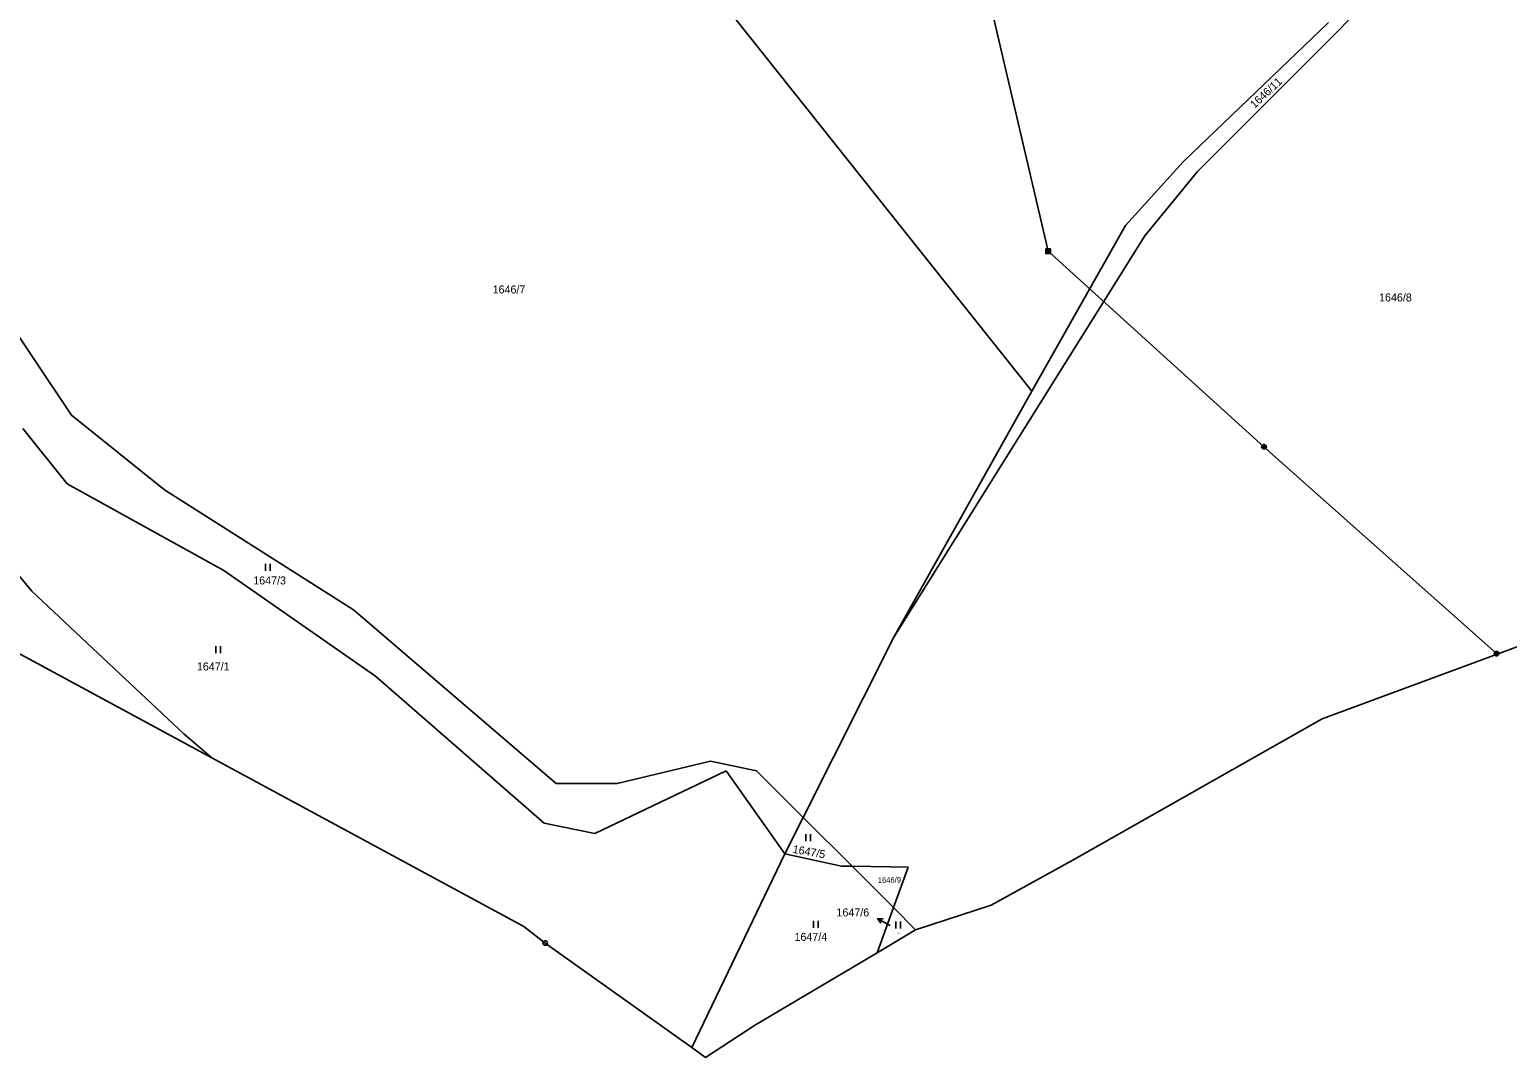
# Model space of a CAD drawing. Extents: x -609861 to -605046, y -1120287 to -1116307.
# Drawn here: x -607817.8 to -607503.9, y -1120048.8 to -1119830.5 of the extents above; entities that cross this region are included whole.
import ezdxf

# ---------------------------------------------------------------- set-up
doc = ezdxf.new("R2010")
doc.units = 0
for name, color, linetype in [('Vrstva 1', 7, 'Continuous'), ('Vrstva 2', 7, 'Continuous'), ('Vrstva 3', 7, 'Continuous'), ('Vrstva 6', 7, 'Continuous'), ('Vrstva 7', 7, 'Continuous'), ('Vrstva 8', 7, 'Continuous')]:
    doc.layers.add(name, color=color, linetype=linetype)

msp = doc.modelspace()

# ---------------------------------------------------------------- linework, layer by layer
at = {"layer": 'Vrstva 1'}
for p, q in [((-607503.03, -1119792.65), (-607539.95, -1119830.8)), ((-607671.09, -1119824.17), (-607604.93, -1119907.29)), ((-607572.84, -1119858.59), (-607541.93, -1119828.99)), ((-607539.95, -1119830.8), (-607569.78, -1119860.6)), ((-607585.08, -1119872.1), (-607572.84, -1119858.59)), ((-607569.78, -1119860.6), (-607580.94, -1119874.31)), ((-607580.94, -1119874.31), (-607634.23, -1119959.52)), ((-607604.93, -1119907.29), (-607585.08, -1119872.1)), ((-607808.89, -1119912.39), (-607831.93, -1119878.06)), ((-607634.23, -1119959.52), (-607604.93, -1119907.29)), ((-607789.19, -1119928.26), (-607808.89, -1119912.39)), ((-607819.25, -1119915.21), (-607809.81, -1119926.94)), ((-607809.81, -1119926.94), (-607776.54, -1119945.41)), ((-607749.05, -1119953.77), (-607789.19, -1119928.26)), ((-607827.78, -1119937.18), (-607817.31, -1119949.79)), ((-607437.83, -1119938), (-607506.11, -1119963.17)), ((-607776.54, -1119945.41), (-607744.34, -1119967.86)), ((-607817.31, -1119949.79), (-607804.48, -1119961.85)), ((-607705.95, -1119990.65), (-607749.05, -1119953.77)), ((-607779.12, -1119985.19), (-607827.92, -1119958.8)), ((-607653.5, -1119997.83), (-607634.23, -1119959.52)), ((-607804.48, -1119961.85), (-607785.06, -1119980.07)), ((-607506.11, -1119963.17), (-607543.28, -1119976.87)), ((-607744.34, -1119967.86), (-607708.5, -1119999.05)), ((-607543.28, -1119976.87), (-607596.41, -1120007)), ((-607785.06, -1119980.07), (-607779.12, -1119985.19)), ((-607712.85, -1120021.03), (-607779.12, -1119985.19)), ((-607673.21, -1119985.91), (-607692.99, -1119990.66)), ((-607663.4, -1119987.91), (-607673.21, -1119985.91)), ((-607692.99, -1119990.66), (-607705.95, -1119990.65)), ((-607697.76, -1120001.24), (-607669.86, -1119987.93)), ((-607669.86, -1119987.93), (-607657.41, -1120005.61)), ((-607653.5, -1119997.83), (-607663.4, -1119987.91)), ((-607708.5, -1119999.05), (-607697.76, -1120001.24)), ((-607657.41, -1120005.61), (-607653.5, -1119997.83)), ((-607643.12, -1120008.22), (-607653.5, -1119997.83)), ((-607677.19, -1120046.73), (-607657.41, -1120005.61)), ((-607657.41, -1120005.61), (-607645.39, -1120008.19)), ((-607645.39, -1120008.19), (-607643.12, -1120008.22)), ((-607643.12, -1120008.22), (-607631.22, -1120008.39)), ((-607634.35, -1120017.01), (-607643.12, -1120008.22)), ((-607631.22, -1120008.39), (-607634.35, -1120017.01)), ((-607596.41, -1120007), (-607613.6, -1120016.48)), ((-607634.35, -1120017.01), (-607637.83, -1120026.58)), ((-607629.65, -1120021.72), (-607634.35, -1120017.01)), ((-607613.6, -1120016.48), (-607629.65, -1120021.72)), ((-607708.29, -1120024.54), (-607712.85, -1120021.03)), ((-607629.65, -1120021.72), (-607637.83, -1120026.58)), ((-607677.19, -1120046.73), (-607708.29, -1120024.54)), ((-607637.83, -1120026.58), (-607663.63, -1120041.91)), ((-607663.63, -1120041.91), (-607674.24, -1120048.83)), ((-607674.24, -1120048.83), (-607677.19, -1120046.73))]:
    msp.add_line(p, q, dxfattribs=at)
at = {"layer": 'Vrstva 3'}
for p, q in [((-607767.69, -1119943.95), (-607767.69, -1119945.45)), ((-607766.69, -1119945.45), (-607766.69, -1119943.95)), ((-607778.27, -1119961.43), (-607778.27, -1119962.93)), ((-607777.27, -1119962.93), (-607777.27, -1119961.43)), ((-607652.98, -1120001.4), (-607652.98, -1120002.9)), ((-607651.98, -1120002.9), (-607651.98, -1120001.4)), ((-607651.3, -1120019.79), (-607651.3, -1120021.29)), ((-607650.3, -1120021.29), (-607650.3, -1120019.79)), ((-607633.86, -1120019.94), (-607633.86, -1120021.44)), ((-607632.86, -1120021.44), (-607632.86, -1120019.94))]:
    msp.add_line(p, q, dxfattribs=at)
at = {"layer": 'Vrstva 6'}
for p, q in [((-607613.24, -1119827.27), (-607601.48, -1119877.56)), ((-607601.48, -1119877.56), (-607555.64, -1119919.1)), ((-607555.64, -1119919.1), (-607506.24, -1119963.05)), ((-607506.24, -1119963.05), (-607506.11, -1119963.17))]:
    msp.add_line(p, q, dxfattribs=at)
for points in [[(-607601.98, -1119877.06), (-607600.98, -1119877.06), (-607600.98, -1119878.06), (-607601.98, -1119878.06), (-607601.98, -1119877.06), (-607601.92, -1119877.12), (-607601.04, -1119877.12), (-607601.04, -1119877.2), (-607601.92, -1119877.2), (-607601.92, -1119877.28), (-607601.04, -1119877.28), (-607601.04, -1119877.36), (-607601.92, -1119877.36), (-607601.92, -1119877.44), (-607601.04, -1119877.44), (-607601.04, -1119877.52), (-607601.92, -1119877.52), (-607601.92, -1119877.6), (-607601.04, -1119877.6), (-607601.04, -1119877.68), (-607601.92, -1119877.68), (-607601.92, -1119877.76), (-607601.04, -1119877.76), (-607601.04, -1119877.84), (-607601.92, -1119877.84), (-607601.92, -1119877.92), (-607601.04, -1119877.92), (-607601.04, -1119878), (-607601.92, -1119878)], [(-607555.79, -1119918.62), (-607555.48, -1119918.62), (-607555.23, -1119918.8), (-607555.13, -1119919.09), (-607555.23, -1119919.38), (-607555.48, -1119919.56), (-607555.79, -1119919.56), (-607556.04, -1119919.38), (-607556.14, -1119919.09), (-607556.04, -1119918.8), (-607555.79, -1119918.62), (-607555.76, -1119918.66), (-607555.52, -1119918.66), (-607555.36, -1119918.74), (-607555.92, -1119918.74), (-607556, -1119918.82), (-607555.28, -1119918.82), (-607555.28, -1119918.9), (-607556, -1119918.9), (-607556.04, -1119918.98), (-607555.24, -1119918.98), (-607555.2, -1119919.06), (-607556.08, -1119919.06), (-607556.08, -1119919.14), (-607555.2, -1119919.14), (-607555.23, -1119919.22), (-607556.04, -1119919.22), (-607556.03, -1119919.3), (-607555.22, -1119919.3), (-607555.27, -1119919.38), (-607555.99, -1119919.38), (-607555.91, -1119919.46), (-607555.35, -1119919.46), (-607555.46, -1119919.54), (-607555.8, -1119919.54)], [(-607506.39, -1119962.57), (-607506.08, -1119962.57), (-607505.83, -1119962.75), (-607505.73, -1119963.04), (-607505.83, -1119963.33), (-607506.08, -1119963.51), (-607506.39, -1119963.51), (-607506.64, -1119963.33), (-607506.74, -1119963.04), (-607506.64, -1119962.75), (-607506.39, -1119962.57), (-607506.36, -1119962.61), (-607506.12, -1119962.61), (-607505.96, -1119962.69), (-607506.52, -1119962.69), (-607506.6, -1119962.77), (-607505.88, -1119962.77), (-607505.88, -1119962.85), (-607506.6, -1119962.85), (-607506.64, -1119962.93), (-607505.84, -1119962.93), (-607505.8, -1119963.01), (-607506.68, -1119963.01), (-607506.68, -1119963.09), (-607505.8, -1119963.09), (-607505.83, -1119963.17), (-607506.64, -1119963.17), (-607506.63, -1119963.25), (-607505.82, -1119963.25), (-607505.87, -1119963.33), (-607506.59, -1119963.33), (-607506.51, -1119963.41), (-607505.95, -1119963.41), (-607506.06, -1119963.49), (-607506.4, -1119963.49)]]:
    msp.add_lwpolyline(points, dxfattribs=at)
at = {"layer": 'Vrstva 7'}
msp.add_line((-607637.673, -1120019.354), (-607635.05, -1120020.81), dxfattribs=at)
msp.add_lwpolyline([(-607637.041, -1120020.276), (-607637.673, -1120019.354), (-607636.556, -1120019.402)], dxfattribs=at)
at = {"layer": 'Vrstva 8'}
msp.add_line((-607708.41, -1120024.54), (-607708.17, -1120024.54), dxfattribs=at)
msp.add_lwpolyline([(-607708.14, -1120024.06), (-607707.89, -1120024.24), (-607707.79, -1120024.53), (-607707.89, -1120024.82), (-607708.14, -1120025), (-607708.45, -1120025), (-607708.7, -1120024.82), (-607708.8, -1120024.53), (-607708.7, -1120024.24), (-607708.45, -1120024.06)], close=True, dxfattribs=at)

# ---------------------------------------------------------------- texts
at = {"layer": 'Vrstva 2'}
for s, height, rotation, p in [('1646/11', 1.7, 43.20102, (-607557.634, -1119847.331)), ('1647/5', 1.7, 350.07721, (-607655.833, -1120005.358)), ('1646/9', 1.2, 0.91673, (-607637.643, -1120011.766))]:
    msp.add_text(s, height=height, rotation=rotation, dxfattribs=at).set_placement(p)
for s, height, p in [('1646/7', 1.7, (-607719.477, -1119886.53)), ('1646/8', 1.7, (-607531.207, -1119888.23)), ('1647/3', 1.7, (-607770.317, -1119948.35)), ('1647/1', 1.7, (-607782.287, -1119966.62)), ('1647/4', 1.7, (-607655.357, -1120024.06)), ('1647/6', 0.2, (-607633.604, -1120022.5))]:
    msp.add_text(s, height=height, dxfattribs=at).set_placement(p)
at = {"layer": 'Vrstva 7'}
msp.add_text('1647/6', height=1.7, dxfattribs=at).set_placement((-607646.446, -1120018.87))

doc.saveas('drawing.dxf')
